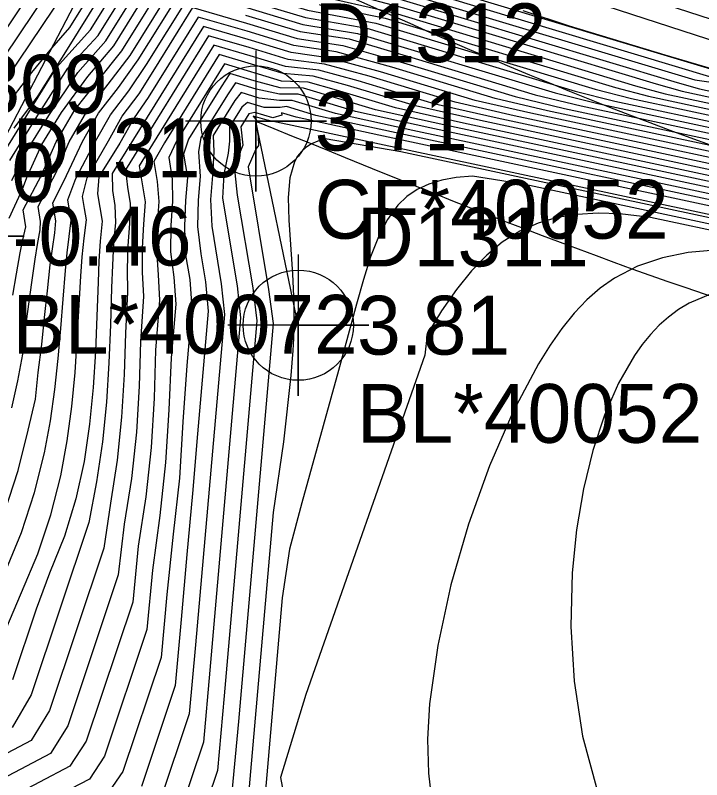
# Model space of a CAD drawing. Extents: x 2356077 to 2359823, y 225951 to 227822.
# Drawn here: x 2358020.99 to 2358050.18, y 226109.16 to 226141.66 of the extents above; entities that cross this region are included whole.
import ezdxf

# ---------------------------------------------------------------- set-up
doc = ezdxf.new("R2010")
doc.units = 0
for name, color, linetype in [('DTM Contours Major', 7, 'Continuous'), ('DTM Contours Minor', 7, 'Continuous'), ('Exist DTM Breakline', 7, 'Continuous'), ('Exist DTM Breakline Cogo Comment', 7, 'Continuous'), ('Exist DTM Breakline Cogo Elevation', 7, 'Continuous'), ('Exist DTM Breakline Cogo Number', 7, 'Continuous'), ('Exist DTM Breakline Cogo Point CELL', 7, 'Continuous'), ('Exist DTM Breakline Underwater', 7, 'Continuous'), ('Exist DTM Breakline Underwater Cogo Comment', 7, 'Continuous'), ('Exist DTM Breakline Underwater Cogo Elevation', 7, 'Continuous'), ('Exist DTM Breakline Underwater Cogo Number', 7, 'Continuous'), ('Exist DTM Breakline Underwater Cogo Point CELL', 7, 'Continuous'), ('Exist DTM Drainline', 7, 'Continuous'), ('Exist DTM Regular Point Underwater Cogo Elevation', 7, 'Continuous'), ('Exist DTM Regular Point Underwater Cogo Number', 7, 'Continuous')]:
    doc.layers.add(name, color=color, linetype=linetype)

msp = doc.modelspace()

# ---------------------------------------------------------------- linework, layer by layer
at = {"layer": 'DTM Contours Major'}
for points in [[(2358017.202, 226133.897), (2358023.605, 226143.413), (2358025.012, 226144.994), (2358025.424, 226145.293), (2358026.062, 226146.319), (2358028.267, 226146.207), (2358030.564, 226145.409), (2358051.727, 226139.029), (2358052.438, 226138.909), (2358053, 226138.675), (2358053.616, 226138.544), (2358054.455, 226138.308), (2358055.543, 226137.978), (2358059.703, 226136.585), (2358063.408, 226135.396), (2358074.44, 226132.11)], [(2358020.842, 226134.629), (2358021.414, 226135.779), (2358022.418, 226137.394), (2358023.648, 226139.224), (2358024.844, 226140.571), (2358027.226, 226144.404), (2358030.611, 226143.397), (2358033.605, 226142.577), (2358037.112, 226141.759), (2358047.374, 226138.666), (2358048.632, 226138.324), (2358052.287, 226137.544), (2358054.147, 226137.096), (2358055.802, 226136.58), (2358058.893, 226135.625), (2358062.043, 226134.663), (2358065.18, 226133.719), (2358068.234, 226132.816), (2358071.134, 226131.976), (2358073.808, 226131.224)], [(2358019.863, 226116.343), (2358021.255, 226119.671), (2358021.813, 226121.369), (2358022.234, 226123.051), (2358022.49, 226124.415), (2358022.68, 226125.754), (2358022.821, 226127.063), (2358022.932, 226128.343), (2358023.029, 226129.59), (2358023.13, 226130.802), (2358023.205, 226131.555), (2358023.37, 226132.947), (2358023.225, 226133.812), (2358023.566, 226134.725), (2358024.402, 226136.304), (2358025.037, 226137.431), (2358025.825, 226138.45), (2358026.577, 226139.57), (2358028.328, 226142.387)], [(2358030.783, 226141.669), (2358033.104, 226140.97), (2358035.194, 226140.652), (2358038, 226139.816), (2358043.1, 226138.278), (2358045.06, 226137.804), (2358050.825, 226136.572)], [(2358051.868, 226135.065), (2358041.49, 226137.283), (2358038.853, 226137.883), (2358035.575, 226138.871), (2358033.896, 226139.319), (2358032.481, 226139.482), (2358030.984, 226139.933), (2358029.438, 226140.385), (2358026.829, 226136.186), (2358026.263, 226135.26), (2358026.521, 226133.724), (2358026.441, 226132.776), (2358026.392, 226131.77), (2358026.393, 226130.733), (2358026.446, 226129.708), (2358026.32, 226127.787), (2358026.26, 226125.885), (2358026.143, 226123.936), (2358025.941, 226121.972), (2358025.627, 226120.024), (2358025.375, 226117.869), (2358023.226, 226111.457), (2358022.492, 226110.277), (2358019.663, 226108.794)], [(2358074.787, 226127.955), (2358072.158, 226128.555), (2358069.41, 226129.212), (2358063.504, 226130.67), (2358061.834, 226131.108), (2358060.425, 226131.527), (2358053.754, 226133.378), (2358037.906, 226136.765), (2358034.617, 226137.484), (2358032.771, 226138.041), (2358032.223, 226138.029), (2358031.366, 226138.142), (2358030.601, 226138.373), (2358030.336, 226138.039), (2358029.41, 226136.55), (2358029.444, 226135.858), (2358029.374, 226134.854), (2358029.289, 226133.826), (2358029.346, 226132.69), (2358029.756, 226130.241), (2358029.885, 226128.934), (2358028.66, 226114.895), (2358028.395, 226111.963), (2358027.145, 226108.232)], [(2358054.961, 226131.836), (2358042.658, 226134.465), (2358040.438, 226134.816), (2358039.746, 226134.764), (2358039.127, 226134.655), (2358038.575, 226134.486), (2358038.085, 226134.254), (2358037.651, 226133.956), (2358037.268, 226133.588), (2358036.821, 226132.975), (2358036.438, 226132.238), (2358036.104, 226131.387), (2358035.797, 226130.432), (2358035.501, 226129.382), (2358034.738, 226126.559), (2358033.186, 226120.932), (2358032.652, 226118.969), (2358032.342, 226116.9), (2358031.528, 226107.571)]]:
    msp.add_lwpolyline(points, dxfattribs=at)
at = {"layer": 'DTM Contours Minor'}
for points in [[(2358020.954, 226144.664), (2358021.514, 226145.412), (2358022.117, 226146.076), (2358022.668, 226146.773), (2358022.822, 226147.805), (2358023.827, 226148.051), (2358025.305, 226147.92), (2358026.821, 226147.867), (2358028.176, 226147.85), (2358029.657, 226147.715), (2358031.264, 226147.471), (2358034.252, 226146.795), (2358051.598, 226141.164)], [(2358015.556, 226133.576), (2358021.567, 226142.507), (2358022.334, 226144.128), (2358022.491, 226145.178), (2358022.938, 226145.661), (2358023.463, 226146.099), (2358024.021, 226146.471), (2358024.25, 226147.155), (2358024.809, 226147.453), (2358025.887, 226147.358), (2358027.157, 226147.272), (2358028.166, 226147.26), (2358029.265, 226147.166), (2358030.459, 226146.994), (2358033.26, 226146.24), (2358050.959, 226140.494)], [(2358020.875, 226138.143), (2358021.691, 226139.229), (2358022.544, 226140.264), (2358023.311, 226141.136), (2358025.766, 226145.085), (2358026.469, 226145.986), (2358030.665, 226144.721), (2358034.361, 226143.929), (2358050.658, 226139.016), (2358051.149, 226138.929), (2358051.963, 226138.64), (2358053.458, 226138.32), (2358054.698, 226137.982), (2358055.961, 226137.588), (2358059.645, 226136.409), (2358063.362, 226135.246), (2358067.009, 226134.129), (2358070.484, 226133.086), (2358073.686, 226132.148)], [(2358020.946, 226136.859), (2358021.961, 226138.238), (2358023.214, 226140.221), (2358026.555, 226145.597), (2358030.487, 226144.44), (2358034.146, 226143.337), (2358037.888, 226142.531), (2358049.891, 226138.912), (2358050.481, 226138.833), (2358051.438, 226138.495), (2358053.093, 226138.142), (2358054.455, 226137.817), (2358059.527, 226136.248), (2358063.072, 226135.138), (2358066.571, 226134.062), (2358069.928, 226133.049), (2358073.046, 226132.128)], [(2358020.095, 226135.172), (2358022.751, 226139.445), (2358024.192, 226141.037), (2358026.795, 226145.218), (2358030.577, 226144.078), (2358034.038, 226143.356), (2358049.133, 226138.806), (2358050.083, 226138.528), (2358052.821, 226137.943), (2358054.467, 226137.558), (2358055.997, 226137.076), (2358059.329, 226136.006), (2358062.725, 226134.943), (2358066.093, 226133.913), (2358069.346, 226132.941), (2358072.393, 226132.055), (2358075.145, 226131.278)], [(2358020.761, 226135.485), (2358021.889, 226137.301), (2358023.222, 226139.408), (2358024.52, 226140.806), (2358027.008, 226144.811), (2358030.584, 226143.74), (2358033.741, 226142.983), (2358037.506, 226141.975), (2358048.24, 226138.74), (2358049.352, 226138.427), (2358052.566, 226137.741), (2358054.365, 226137.311), (2358055.911, 226136.82), (2358059.116, 226135.813), (2358062.384, 226134.805), (2358065.635, 226133.82), (2358068.787, 226132.884), (2358071.761, 226132.02), (2358074.475, 226131.254)], [(2358016.649, 226134.137), (2358023.078, 226143.691)], [(2358020.73, 226133.039), (2358021.299, 226134.271), (2358021.484, 226134.759), (2358022.122, 226136.16), (2358022.966, 226137.519), (2358024.077, 226139.049), (2358025.181, 226140.356), (2358027.445, 226143.999), (2358030.643, 226143.052), (2358033.478, 226142.207), (2358036.722, 226141.542), (2358046.515, 226138.59), (2358047.916, 226138.221), (2358051.999, 226137.348), (2358053.919, 226136.888), (2358058.665, 226135.438), (2358061.703, 226134.519), (2358064.731, 226133.613), (2358067.688, 226132.743), (2358070.512, 226131.928), (2358073.142, 226131.19)], [(2358020.888, 226129.761), (2358021.043, 226130.665), (2358021.208, 226131.553), (2358021.321, 226132.112), (2358021.446, 226132.666), (2358021.329, 226133.383), (2358022.104, 226134.856), (2358022.729, 226136.272), (2358023.529, 226137.633), (2358024.512, 226138.888), (2358025.526, 226140.152), (2358027.666, 226143.595), (2358030.677, 226142.707), (2358033.426, 226141.878), (2358036.331, 226141.324), (2358045.659, 226138.512), (2358047.201, 226138.117), (2358051.706, 226137.154)], [(2358020.853, 226124.976), (2358021.1, 226126.123), (2358021.322, 226127.254), (2358021.421, 226128.249), (2358021.697, 226130.301), (2358021.842, 226131.295), (2358021.944, 226131.917), (2358022.058, 226132.533), (2358022.066, 226132.897), (2358021.961, 226133.527), (2358022.713, 226134.941), (2358023.289, 226136.283), (2358024.032, 226137.563), (2358024.949, 226138.736), (2358025.875, 226139.955), (2358027.886, 226143.192), (2358030.712, 226142.361), (2358033.337, 226141.57), (2358035.94, 226141.107), (2358044.805, 226138.435), (2358046.487, 226138.012), (2358051.412, 226136.96)], [(2358020.547, 226120.562), (2358021.114, 226122.304), (2358021.543, 226124.017), (2358021.856, 226125.341), (2358021.969, 226126.473), (2358022.117, 226127.658), (2358022.242, 226128.814), (2358022.359, 226129.943), (2358022.483, 226131.044), (2358022.572, 226131.731), (2358022.675, 226132.408), (2358022.719, 226132.921), (2358022.593, 226133.67), (2358023.168, 226134.842), (2358023.846, 226136.293), (2358024.535, 226137.496), (2358025.387, 226138.591), (2358026.225, 226139.762), (2358028.107, 226142.789)], [(2358020.598, 226115.553), (2358021.258, 226117.121), (2358021.958, 226118.769), (2358022.51, 226120.425), (2358022.927, 226122.076), (2358023.202, 226123.562), (2358023.397, 226125.028), (2358023.534, 226126.467), (2358023.63, 226127.874), (2358023.786, 226130.569), (2358023.845, 226131.388), (2358023.92, 226132.187), (2358024.017, 226132.966), (2358023.944, 226133.441), (2358023.858, 226133.953), (2358024.049, 226134.744), (2358024.954, 226136.315), (2358025.537, 226137.367), (2358026.261, 226138.313), (2358026.929, 226139.379), (2358028.549, 226141.985), (2358030.82, 226141.323), (2358032.977, 226140.673), (2358034.919, 226140.375), (2358037.497, 226139.632), (2358042.248, 226138.2), (2358044.346, 226137.7), (2358050.534, 226136.377)], [(2358030.747, 226142.015), (2358033.226, 226141.268), (2358035.547, 226140.89), (2358043.952, 226138.357), (2358045.773, 226137.908), (2358051.118, 226136.766)], [(2358042.571, 226141.86), (2358044.553, 226141.205), (2358048.611, 226139.982), (2358050.68, 226139.367)], [(2358052.466, 226135.706), (2358043.632, 226137.595), (2358041.397, 226138.121), (2358037, 226139.447), (2358034.646, 226140.105), (2358032.846, 226140.377), (2358030.858, 226140.977), (2358028.771, 226141.584), (2358026.643, 226138.161), (2358026.055, 226137.294), (2358025.44, 226136.225), (2358024.55, 226134.793), (2358024.494, 226134.073), (2358024.593, 226133.482), (2358024.682, 226132.9), (2358024.605, 226132.063), (2358024.551, 226131.2), (2358024.512, 226130.311), (2358024.461, 226128.865), (2358024.402, 226127.369), (2358024.309, 226125.834), (2358024.156, 226124.27), (2358023.919, 226122.689), (2358023.572, 226121.101), (2358023.089, 226119.512), (2358022.453, 226117.938), (2358021.887, 226116.414), (2358020.879, 226113.407)], [(2358052.238, 226135.5), (2358042.918, 226137.491), (2358040.549, 226138.042), (2358036.518, 226139.257), (2358034.391, 226139.838), (2358032.722, 226140.08), (2358030.898, 226140.629), (2358028.993, 226141.184), (2358025.109, 226134.934), (2358025.126, 226134.215), (2358025.234, 226133.574), (2358025.249, 226132.852), (2358025.176, 226131.959), (2358025.126, 226131.032), (2358025.09, 226130.073), (2358025.04, 226128.506), (2358024.976, 226126.88), (2358024.871, 226125.212), (2358024.701, 226123.519), (2358024.441, 226121.818), (2358024.12, 226120.093), (2358021.664, 226112.764), (2358020.862, 226111.376)], [(2358052.04, 226135.285), (2358042.204, 226137.387), (2358039.701, 226137.962), (2358036.042, 226139.065), (2358034.139, 226139.577), (2358032.598, 226139.782), (2358030.94, 226140.282), (2358029.215, 226140.784), (2358025.676, 226135.088), (2358025.76, 226134.349), (2358025.877, 226133.651), (2358025.846, 226132.812), (2358025.784, 226131.862), (2358025.746, 226130.871), (2358025.76, 226129.881), (2358025.68, 226128.146), (2358025.619, 226126.384), (2358025.509, 226124.577), (2358025.324, 226122.749), (2358025.037, 226120.924), (2358024.754, 226118.999), (2358022.444, 226112.109), (2358021.672, 226110.824), (2358018.596, 226109.212)], [(2358051.719, 226134.84), (2358040.775, 226137.179), (2358038.006, 226137.803), (2358035.115, 226138.675), (2358033.665, 226139.065), (2358032.38, 226139.177), (2358031.032, 226139.584), (2358029.662, 226139.986), (2358027.334, 226136.241), (2358026.889, 226135.442), (2358027.031, 226134.594), (2358027.104, 226133.742), (2358027.032, 226132.745), (2358026.995, 226131.684), (2358027.067, 226130.624), (2358027.133, 226129.541), (2358026.954, 226127.428), (2358026.895, 226125.384), (2358026.768, 226123.29), (2358026.548, 226121.188), (2358026.22, 226119.088), (2358025.988, 226116.714), (2358024.008, 226110.807), (2358023.316, 226109.732), (2358020.733, 226108.378)], [(2358051.592, 226134.61), (2358040.059, 226137.075), (2358037.159, 226137.723), (2358034.66, 226138.477), (2358033.449, 226138.814), (2358032.312, 226138.863), (2358029.886, 226139.59), (2358027.848, 226136.31), (2358027.517, 226135.61), (2358027.67, 226134.697), (2358027.673, 226133.758), (2358027.614, 226132.719), (2358027.591, 226131.603), (2358027.741, 226130.521), (2358027.82, 226129.38), (2358027.621, 226127.094), (2358027.517, 226124.881), (2358027.379, 226122.64), (2358027.139, 226120.398), (2358026.833, 226118.075), (2358026.595, 226115.542), (2358024.791, 226110.159), (2358024.144, 226109.189), (2358021.8, 226107.96)], [(2358051.487, 226134.376), (2358039.343, 226136.971), (2358036.313, 226137.643), (2358033.25, 226138.565), (2358032.264, 226138.579), (2358031.153, 226138.877), (2358030.115, 226139.19), (2358029.752, 226138.615), (2358028.366, 226136.386), (2358028.149, 226135.756), (2358028.315, 226134.764), (2358028.231, 226133.778), (2358028.184, 226132.698), (2358028.225, 226131.547), (2358028.413, 226130.423), (2358028.508, 226129.225), (2358028.293, 226126.767), (2358028.121, 226124.377), (2358027.971, 226121.985), (2358027.711, 226119.603), (2358027.444, 226117.033), (2358027.198, 226114.356), (2358025.574, 226109.513), (2358024.976, 226108.648)], [(2358051.404, 226134.137), (2358038.625, 226136.868), (2358035.465, 226137.563), (2358033.02, 226138.301), (2358032.231, 226138.306), (2358031.239, 226138.516), (2358030.353, 226138.783), (2358030.043, 226138.326), (2358028.888, 226136.467), (2358028.788, 226135.857), (2358028.862, 226134.808), (2358028.772, 226133.8), (2358028.737, 226132.68), (2358028.887, 226131.511), (2358029.085, 226130.33), (2358029.196, 226129.076), (2358028.742, 226123.864), (2358028.534, 226121.33), (2358028.294, 226118.736), (2358028.053, 226115.97), (2358027.798, 226113.163), (2358026.359, 226108.871)], [(2358054.188, 226133.029), (2358037.185, 226136.662), (2358033.77, 226137.404), (2358032.521, 226137.781), (2358032.251, 226137.74), (2358031.583, 226137.742), (2358030.869, 226137.957), (2358030.629, 226137.754), (2358030.107, 226136.913), (2358030.1, 226136.311), (2358030.04, 226135.792), (2358029.861, 226134.904), (2358029.803, 226133.877), (2358030.427, 226130.155), (2358030.575, 226128.797), (2358029.267, 226113.813), (2358028.992, 226110.759), (2358027.933, 226107.601)], [(2358054.59, 226132.686), (2358036.46, 226136.56), (2358032.933, 226137.321), (2358032.312, 226137.509), (2358032.33, 226137.419), (2358031.952, 226137.302), (2358031.176, 226137.529), (2358030.925, 226137.471), (2358030.58, 226136.916), (2358030.675, 226136.132), (2358030.554, 226135.848), (2358030.326, 226134.967), (2358030.436, 226134.014), (2358031.097, 226130.075), (2358031.265, 226128.667), (2358029.874, 226112.726), (2358029.587, 226109.552), (2358028.726, 226106.982)], [(2358079.386, 226126.359), (2358070.976, 226128.245), (2358068.032, 226128.933), (2358064.838, 226129.744), (2358060.79, 226130.714), (2358059.588, 226131.027), (2358056.542, 226131.934), (2358055.243, 226132.356), (2358055.654, 226132.079), (2358031.7, 226137.197), (2358031.11, 226137.375), (2358031.259, 226137.166), (2358031.243, 226137.048), (2358031.323, 226136.512), (2358031.334, 226136.127), (2358031.224, 226135.969), (2358030.891, 226135.214), (2358031.764, 226130.006), (2358031.956, 226128.549), (2358030.48, 226111.633), (2358030.181, 226108.34)], [(2358054.828, 226132.121), (2358037.387, 226135.848), (2358034.172, 226136.412), (2358033.858, 226136.314), (2358033.586, 226136.191), (2358033.355, 226136.041), (2358033.16, 226135.865), (2358033, 226135.663), (2358032.872, 226135.434), (2358032.668, 226134.75), (2358032.6, 226133.917), (2358032.626, 226132.949), (2358032.787, 226130.672), (2358032.838, 226129.393), (2358032.841, 226128.913), (2358032.834, 226128.422), (2358032.818, 226127.921), (2358032.792, 226127.408), (2358032.759, 226126.883), (2358032.716, 226126.346), (2358032.402, 226123.531), (2358031.957, 226120.52), (2358030.799, 226107.251)], [(2358076.101, 226126.573), (2358072.853, 226127.309), (2358069.416, 226128.11), (2358062.374, 226129.792), (2358057.67, 226130.848), (2358055.921, 226131.369), (2358055.462, 226131.472), (2358048, 226133.067), (2358046.704, 226133.221), (2358045.776, 226133.241), (2358044.889, 226133.192), (2358044.039, 226133.058), (2358043.225, 226132.827), (2358042.446, 226132.484), (2358041.7, 226132.014), (2358041.04, 226131.461), (2358040.396, 226130.789), (2358039.757, 226130), (2358039.113, 226129.095), (2358038.506, 226128.095), (2358038.413, 226127.214), (2358033.349, 226112.785), (2358032.267, 226109.259), (2358032.923, 226105.757)], [(2358050.737, 226131.676), (2358049.614, 226131.571), (2358048.514, 226131.351), (2358047.459, 226130.996), (2358046.47, 226130.486), (2358045.87, 226130.061), (2358045.302, 226129.563), (2358044.761, 226128.992), (2358044.241, 226128.348), (2358043.739, 226127.631), (2358043.248, 226126.844), (2358042.169, 226124.812), (2358041.164, 226122.508), (2358040.268, 226120.023), (2358039.52, 226117.447), (2358038.957, 226114.872), (2358038.615, 226112.389), (2358038.529, 226110.879), (2358038.562, 226109.445), (2358038.722, 226108.086)], [(2358050.821, 226129.921), (2358049.653, 226129.422), (2358049.198, 226129.144), (2358048.774, 226128.83), (2358048.377, 226128.478), (2358048.005, 226128.089), (2358047.655, 226127.662), (2358047.325, 226127.199), (2358046.64, 226126.014), (2358046.046, 226124.659), (2358045.548, 226123.154), (2358045.151, 226121.521), (2358044.859, 226119.78), (2358044.679, 226117.952), (2358044.62, 226115.678), (2358044.757, 226113.353), (2358045.12, 226111.017), (2358045.741, 226108.714)]]:
    msp.add_lwpolyline(points, dxfattribs=at)
at = {"layer": 'Exist DTM Breakline'}
msp.add_line((2358033.027, 226128.484), (2358031.227, 226137.162), dxfattribs=at)
for points in [[(2357739.379, 226441.004), (2357819.613, 226359.102), (2357890.87, 226277.588), (2357993.999, 226180.096), (2358102.764, 226183.23), (2358191.473, 226205.9), (2358275.273, 226131.78), (2358421.38, 226152.319), (2358505.025, 226137.402), (2358547.118, 226053.573)], [(2358031.227, 226137.162), (2358080.822, 226124.532), (2358181.969, 226147.525), (2358248.164, 226081.871), (2358426.074, 226078.936), (2358435.897, 226068.9)]]:
    msp.add_spline(points, degree=3, dxfattribs=at)
at = {"layer": 'Exist DTM Breakline Cogo Point CELL'}
for points in [[(2358031.227, 226140.162), (2358031.227, 226134.162), (2358031.227, 226137.162), (2358034.227, 226137.162), (2358028.227, 226137.162)], [(2358033.027, 226131.484), (2358033.027, 226125.484), (2358033.027, 226128.484), (2358036.027, 226128.484), (2358030.027, 226128.484)]]:
    msp.add_lwpolyline(points, dxfattribs=at)
for centre in [(2358031.227, 226137.162), (2358033.027, 226128.484)]:
    msp.add_circle(centre, 2.344, dxfattribs=at)
at = {"layer": 'Exist DTM Breakline Underwater'}
msp.add_line((2358018.372, 226132.271), (2358025.938, 226146.768), dxfattribs=at)
for points in [[(2357739.428, 226434.309), (2357811.723, 226357.465), (2357885.724, 226276.345), (2357991.789, 226172.502), (2358103.028, 226173.66), (2358191.056, 226197.408), (2358272.648, 226122.63), (2358421.22, 226141.688), (2358498.765, 226117.394), (2358527.12, 226046.782)], [(2358025.938, 226146.768), (2358081.31, 226130.869), (2358190.353, 226159.394), (2358252.677, 226089.283), (2358430.116, 226084.162), (2358438.948, 226067.769)]]:
    msp.add_spline(points, degree=3, dxfattribs=at)
at = {"layer": 'Exist DTM Breakline Underwater Cogo Point CELL'}
msp.add_lwpolyline([(2358018.372, 226135.271), (2358018.372, 226129.271), (2358018.372, 226132.271), (2358021.372, 226132.271), (2358015.372, 226132.271)], dxfattribs=at)
at = {"layer": 'Exist DTM Drainline'}
msp.add_spline([(2358002.822, 226157.077), (2358085.779, 226145.3), (2358186.306, 226180.964), (2358265.469, 226105.433), (2358430.76, 226108.273), (2358483.144, 226082.187), (2358495.873, 226067.413)], degree=3, dxfattribs=at)

# ---------------------------------------------------------------- texts
at = {"layer": 'Exist DTM Breakline Cogo Comment'}
for s, p in [('CF*40052', (2358033.727, 226132.162)), ('BL*40052', (2358035.527, 226123.484))]:
    msp.add_text(s, height=2.5, dxfattribs=at).set_placement(p)
at = {"layer": 'Exist DTM Breakline Cogo Elevation'}
for s, p in [('3.71', (2358033.727, 226135.912)), ('3.81', (2358035.527, 226127.234))]:
    msp.add_text(s, height=2.5, dxfattribs=at).set_placement(p)
at = {"layer": 'Exist DTM Breakline Cogo Number'}
for s, p in [('D1312', (2358033.727, 226139.662)), ('D1311', (2358035.527, 226130.984))]:
    msp.add_text(s, height=2.5, dxfattribs=at).set_placement(p)
at = {"layer": 'Exist DTM Breakline Underwater Cogo Comment'}
msp.add_text('BL*40072', height=2.5, dxfattribs=at).set_placement((2358020.872, 226127.271))
at = {"layer": 'Exist DTM Breakline Underwater Cogo Elevation'}
msp.add_text('-0.46', height=2.5, dxfattribs=at).set_placement((2358020.872, 226131.021))
at = {"layer": 'Exist DTM Breakline Underwater Cogo Number'}
msp.add_text('D1310', height=2.5, dxfattribs=at).set_placement((2358020.872, 226134.771))
at = {"layer": 'Exist DTM Regular Point Underwater Cogo Elevation'}
msp.add_text('-2.60', height=2.5, dxfattribs=at).set_placement((2358015.066, 226133.73))
at = {"layer": 'Exist DTM Regular Point Underwater Cogo Number'}
msp.add_text('D1309', height=2.5, dxfattribs=at).set_placement((2358015.066, 226137.48))

doc.saveas('drawing.dxf')
